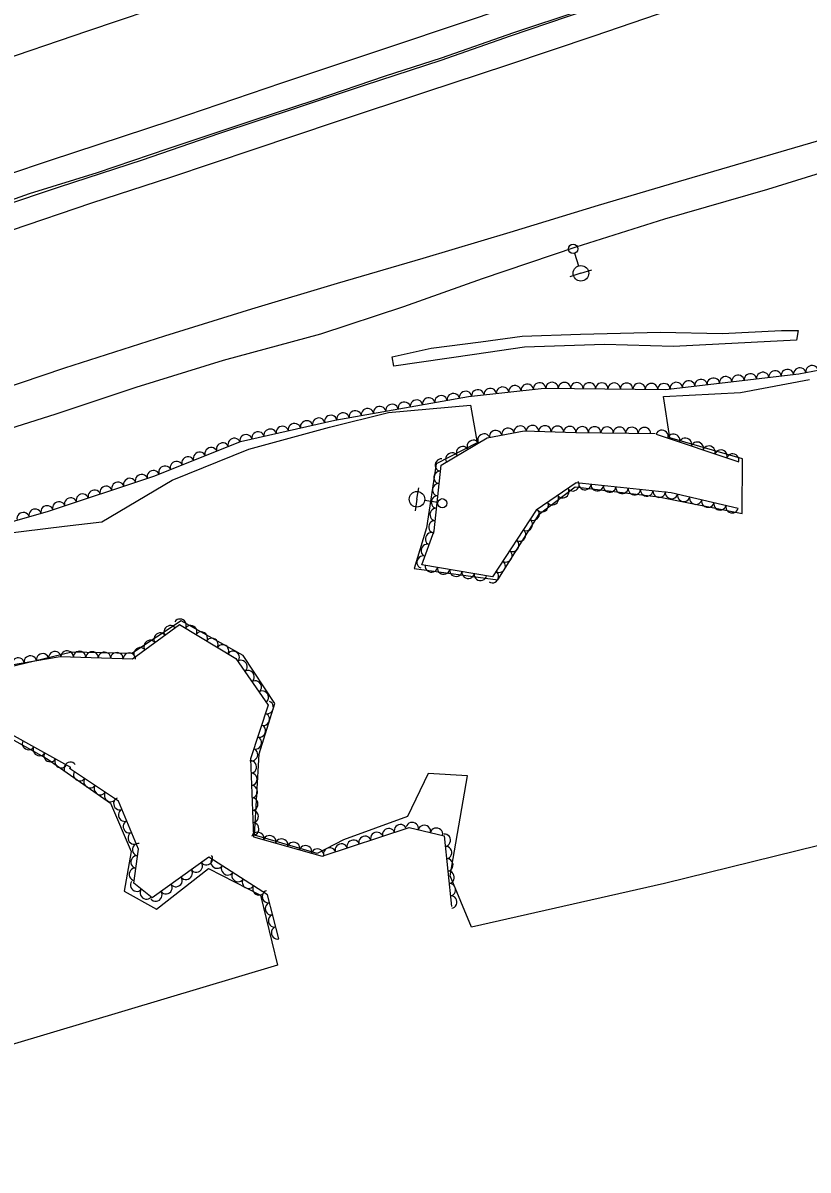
# Model space of a CAD drawing. Extents: x 1722896 to 1754269, y 648279 to 666297.
# Drawn here: x 1724113.3 to 1724365.8, y 664099.5 to 664468.7 of the extents above; entities that cross this region are included whole.
import ezdxf

# ---------------------------------------------------------------- set-up
doc = ezdxf.new("R2010")
doc.units = 0
for name, color, linetype in [('DESIGN - CENTERLINE - Proposed', 7, 'Continuous'), ('DESIGN - SCRATCH - User 1', 7, 'Continuous'), ('SURVEY - CENTERLINE - Preliminary', 7, 'Continuous'), ('SURVEY - CENTERLINE - Preliminary Text', 7, 'Continuous'), ('SURVEY - DTM - Breaklines', 7, 'Continuous'), ('SURVEY - VEGETATION - Features with Text', 7, 'Continuous')]:
    doc.layers.add(name, color=color, linetype=linetype)

msp = doc.modelspace()

# ---------------------------------------------------------------- linework, layer by layer
at = {"layer": 'DESIGN - CENTERLINE - Proposed'}
msp.add_lwpolyline([(1724362.06, 664366.56), (1724322.49, 664364.61), (1724300.38, 664365.19), (1724274.6, 664364.35), (1724258.48, 664362.02), (1724232.53, 664358.29), (1724232.05, 664361.25), (1724244.59, 664364.02), (1724260.59, 664366.07), (1724273.85, 664367.86), (1724292.65, 664368.55), (1724318.36, 664369.16), (1724338.2, 664368.79), (1724357.22, 664369.7), (1724362.6, 664369.76), (1724362.06, 664366.56)], dxfattribs=at)
at = {"layer": 'DESIGN - SCRATCH - User 1'}
for points in [[(1724292.43, 664472.59), (1724271.06, 664465.51), (1724247.75, 664457.43), (1724229.82, 664451.61), (1724207.21, 664443.86), (1724187.19, 664437.35), (1724159.93, 664428.2), (1724137.19, 664420.52), (1724115.24, 664413.71), (1724091.85, 664405.31)], [(1724294.34, 664472.7), (1724270.04, 664464.47), (1724247.66, 664456.66), (1724223.02, 664448.63), (1724201.48, 664441.38), (1724176.2, 664433.01), (1724151.65, 664424.56), (1724124.95, 664415.83), (1724106.11, 664409.56)]]:
    msp.add_lwpolyline(points, dxfattribs=at)
at = {"layer": 'SURVEY - CENTERLINE - Preliminary'}
for points in [[(1724106.65, 664304.3), (1724126.61, 664306.75), (1724138.66, 664308.14), (1724161.31, 664321.56), (1724185.99, 664331.56), (1724211.88, 664338.56), (1724230.83, 664343.28), (1724257.2, 664345.64), (1724259.41, 664333.56), (1724246.21, 664326.79), (1724243.12, 664306.17), (1724239.09, 664293.11), (1724266.01, 664289.45), (1724279.37, 664310.56), (1724290.87, 664319.44), (1724317.69, 664316.21), (1724344.57, 664310.8), (1724344.67, 664328.43), (1724321.38, 664335.2), (1724319.3, 664348.47), (1724344.08, 664349.74), (1724366.22, 664353.99)], [(1724376.27, 664205.72), (1724319.65, 664191.69), (1724257.54, 664177.65), (1724250.73, 664194.22), (1724256.25, 664226.42), (1724243.58, 664227.18), (1724236.98, 664213.34), (1724216.42, 664205.83), (1724207.92, 664201.33), (1724187.81, 664207.27), (1724189.3, 664233.51), (1724194.35, 664249.65), (1724184.15, 664265.12), (1724164.19, 664276.29), (1724148.26, 664265.77), (1724128.96, 664266.19), (1724108.11, 664261.18)], [(1724096.1, 664245.78), (1724121.03, 664231.85), (1724141.46, 664217.6), (1724148.06, 664202.03), (1724145.88, 664189.25), (1724156.23, 664183.44), (1724173, 664196.56), (1724189.68, 664188.01), (1724195.2, 664165.45), (1723974.66, 664099.48)]]:
    msp.add_lwpolyline(points, dxfattribs=at)
at = {"layer": 'SURVEY - CENTERLINE - Preliminary Text'}
for points in [[(1724841.94, 664667.1), (1724830.3, 664662.84), (1724768.83, 664640.99), (1724690.94, 664614.63), (1724623.85, 664591.87), (1724572.52, 664574.95), (1724531.22, 664561.03), (1724505.92, 664552.71), (1724473.47, 664541.97), (1724438.76, 664530.24), (1724403.72, 664518.55), (1724365.78, 664505.74), (1724332.37, 664494.56), (1724304.03, 664485.14), (1724270.22, 664474.04), (1724233.48, 664461.68), (1724196.48, 664449.32), (1724161.2, 664437.37), (1724121.74, 664424.34), (1724081.4, 664410.81)], [(1724750.82, 664544.21), (1724728.25, 664537.72), (1724704.57, 664530.87), (1724676.42, 664522.52), (1724648.16, 664514.01), (1724624.21, 664506.91), (1724597.19, 664498.93), (1724574.21, 664492.08), (1724541.61, 664482.4), (1724526.04, 664478.03), (1724499.44, 664469.97), (1724468.42, 664460.56), (1724440.67, 664452.1), (1724409.68, 664443.12), (1724383.1, 664434.88), (1724351.87, 664425.73), (1724324.04, 664417.57)], [(1724751.54, 664534.75), (1724723.59, 664526.47), (1724692.9, 664517.42), (1724664.24, 664509.43), (1724638.17, 664501.21), (1724613.44, 664493.21), (1724585.01, 664485.01), (1724559.38, 664477.87), (1724531.21, 664469.39), (1724504.44, 664461.88), (1724478.89, 664454), (1724451.32, 664445.18), (1724417.35, 664435.48), (1724385.26, 664425.15), (1724352.77, 664415.06), (1724319.61, 664405.56), (1724291.07, 664396.51), (1724260.99, 664386.39), (1724235.68, 664377.36), (1724208.97, 664368.57), (1724177.69, 664360.11), (1724149.57, 664351.37), (1724123.87, 664342.8), (1724093.6, 664333.26)], [(1724191.69, 664485.58), (1724164, 664476.22), (1724134.07, 664466.12), (1724101.93, 664455.15), (1724072.52, 664445.3), (1724044.94, 664435.93), (1724016.75, 664426.47), (1723990.04, 664417.4), (1723959.61, 664407.08), (1723932.63, 664398.03), (1723908.19, 664389.84), (1723879.9, 664380.35), (1723853.22, 664371.31), (1723826.99, 664362.56), (1723807.8, 664356.16)], [(1724337.21, 664477.83), (1724317.29, 664471.4), (1724296.88, 664464.44), (1724269.18, 664455.12), (1724242.72, 664446.41), (1724214.03, 664436.92), (1724187.57, 664427.96), (1724160.79, 664418.97), (1724135.34, 664410.67), (1724109.49, 664401.87)], [(1724324.04, 664417.57), (1724298.33, 664410.01), (1724269.93, 664401.31), (1724241.93, 664392.92), (1724214.31, 664384.88), (1724186.83, 664376.6), (1724158.83, 664367.91), (1724126.7, 664357.55), (1724098.31, 664348.05)]]:
    msp.add_lwpolyline(points, dxfattribs=at)
at = {"layer": 'SURVEY - DTM - Breaklines'}
for p, q in [((1724290.69, 664394.57), (1724291.98, 664390.53)), ((1724292.74, 664388.14), (1724289.17, 664387)), ((1724292.74, 664388.14), (1724296.31, 664389.28)), ((1724240.02, 664315.41), (1724240.61, 664319.11)), ((1724240.02, 664315.41), (1724239.43, 664311.7)), ((1724246.68, 664314.34), (1724242.49, 664315.01))]:
    msp.add_line(p, q, dxfattribs=at)
for centre, radius in [((1724290.23, 664396), 1.5), ((1724292.74, 664388.14), 2.5), ((1724240.02, 664315.41), 2.5), ((1724248.17, 664314.1), 1.5)]:
    msp.add_circle(centre, radius, dxfattribs=at)
at = {"layer": 'SURVEY - VEGETATION - Features with Text'}
for points in [[(1724101.09, 664305.82), (1724121.23, 664311.51), (1724155.73, 664322.94), (1724183.27, 664333.96), (1724213.65, 664340.88), (1724256.61, 664348.44), (1724280.98, 664351.2), (1724319.98, 664350.77), (1724362.81, 664355.75), (1724383.06, 664359.67)], [(1724343.3, 664312.44), (1724321.8, 664317.49), (1724291.25, 664320.64), (1724278.35, 664311.94), (1724264.34, 664290.44), (1724241.59, 664294.32), (1724245.51, 664305.22), (1724247.77, 664326.41), (1724262.56, 664335.18), (1724274.54, 664337.38), (1724291.15, 664336.94), (1724316.64, 664336.6)], [(1724316.91, 664336.39), (1724343.55, 664327.45)], [(1724195.58, 664173.9), (1724191.97, 664188.12), (1724173.12, 664200.16), (1724154.84, 664187.06), (1724148.96, 664191.78), (1724150.44, 664202.81), (1724143.99, 664218.25), (1724128.31, 664228.78), (1724128.73, 664229.06), (1724097.95, 664246.16), (1724096.85, 664252.15), (1724108.99, 664261.98), (1724125.22, 664264.81), (1724148.56, 664264.01), (1724163.66, 664275.06), (1724181.74, 664264.15), (1724192.2, 664249.1), (1724186.44, 664231.81), (1724187.4, 664206.74), (1724209.52, 664200.56), (1724237.54, 664209.74), (1724248.76, 664207.11), (1724251.14, 664184.31)]]:
    msp.add_lwpolyline(points, dxfattribs=at)
for centre, major_axis in [((1724351.24, 664354.4), (1.99, 0.23)), ((1724355.21, 664354.87), (1.99, 0.23)), ((1724359.18, 664355.33), (1.99, 0.23)), ((1724363.15, 664355.82), (1.96, 0.38)), ((1724367.08, 664356.58), (1.96, 0.38)), ((1724279.46, 664351.02), (1.99, 0.22)), ((1724283.45, 664351.17), (2, -0.02)), ((1724287.45, 664351.13), (2, -0.02)), ((1724291.45, 664351.08), (2, -0.02)), ((1724295.45, 664351.04), (2, -0.02)), ((1724299.45, 664351), (2, -0.02)), ((1724303.45, 664350.95), (2, -0.02)), ((1724307.45, 664350.91), (2, -0.02)), ((1724311.45, 664350.87), (2, -0.02)), ((1724315.45, 664350.82), (2, -0.02)), ((1724323.42, 664351.17), (1.99, 0.23)), ((1724327.4, 664351.63), (1.99, 0.23)), ((1724331.37, 664352.1), (1.99, 0.23)), ((1724335.34, 664352.56), (1.99, 0.23)), ((1724339.32, 664353.02), (1.99, 0.23)), ((1724343.29, 664353.48), (1.99, 0.23)), ((1724347.26, 664353.94), (1.99, 0.23)), ((1724251.68, 664347.57), (1.97, 0.35)), ((1724255.62, 664348.27), (1.97, 0.35)), ((1724259.59, 664348.78), (1.99, 0.22)), ((1724263.56, 664349.23), (1.99, 0.22)), ((1724267.54, 664349.67), (1.99, 0.22)), ((1724271.51, 664350.12), (1.99, 0.22)), ((1724275.48, 664350.57), (1.99, 0.22)), ((1724319.45, 664350.78), (2, -0.02)), ((1724228.04, 664343.41), (1.97, 0.35)), ((1724231.98, 664344.1), (1.97, 0.35)), ((1724235.92, 664344.8), (1.97, 0.35)), ((1724239.86, 664345.49), (1.97, 0.35)), ((1724243.8, 664346.19), (1.97, 0.35)), ((1724247.74, 664346.88), (1.97, 0.35)), ((1724208.4, 664339.68), (1.95, 0.44)), ((1724212.3, 664340.57), (1.95, 0.44)), ((1724216.23, 664341.33), (1.97, 0.35)), ((1724220.17, 664342.02), (1.97, 0.35)), ((1724224.1, 664342.72), (1.97, 0.35)), ((1724192.8, 664336.13), (1.95, 0.44)), ((1724196.7, 664337.02), (1.95, 0.44)), ((1724200.6, 664337.91), (1.95, 0.44)), ((1724204.5, 664338.79), (1.95, 0.44)), ((1724269.26, 664336.41), (1.97, 0.36)), ((1724273.19, 664337.13), (1.97, 0.36)), ((1724277.17, 664337.31), (2, -0.05)), ((1724281.16, 664337.2), (2, -0.05)), ((1724285.16, 664337.1), (2, -0.05)), ((1724289.16, 664336.99), (2, -0.05)), ((1724293.16, 664336.91), (2, -0.03)), ((1724297.16, 664336.86), (2, -0.03)), ((1724301.16, 664336.81), (2, -0.03)), ((1724305.16, 664336.75), (2, -0.03)), ((1724309.16, 664336.7), (2, -0.03)), ((1724313.16, 664336.65), (2, -0.03)), ((1724181.2, 664333.14), (1.86, 0.74)), ((1724185, 664334.36), (1.95, 0.44)), ((1724188.9, 664335.24), (1.95, 0.44)), ((1724258.09, 664332.53), (1.72, 1.02)), ((1724261.53, 664334.57), (1.72, 1.02)), ((1724265.32, 664335.68), (1.97, 0.36)), ((1724318.81, 664335.75), (1.9, -0.64)), ((1724322.6, 664334.48), (1.9, -0.64)), ((1724326.39, 664333.21), (1.9, -0.64)), ((1724170.06, 664328.68), (1.86, 0.74)), ((1724173.77, 664330.16), (1.86, 0.74)), ((1724177.49, 664331.65), (1.86, 0.74)), ((1724251.21, 664328.45), (1.72, 1.02)), ((1724254.65, 664330.49), (1.72, 1.02)), ((1724330.18, 664331.94), (1.9, -0.64)), ((1724333.98, 664330.66), (1.9, -0.64)), ((1724337.77, 664329.39), (1.9, -0.64)), ((1724162.63, 664325.7), (1.86, 0.74)), ((1724166.35, 664327.19), (1.86, 0.74)), ((1724247.77, 664326.41), (0.21, 1.99)), ((1724341.56, 664328.12), (1.9, -0.64)), ((1724151.4, 664321.5), (1.9, 0.63)), ((1724155.2, 664322.76), (1.9, 0.63)), ((1724158.92, 664324.22), (1.86, 0.74)), ((1724247.35, 664322.43), (0.21, 1.99)), ((1724140.01, 664317.73), (1.9, 0.63)), ((1724143.8, 664318.99), (1.9, 0.63)), ((1724147.6, 664320.25), (1.9, 0.63)), ((1724246.92, 664318.45), (0.21, 1.99)), ((1724290.25, 664319.97), (-1.66, -1.12)), ((1724294.03, 664320.35), (-1.99, 0.21)), ((1724298.01, 664319.94), (-1.99, 0.21)), ((1724301.99, 664319.53), (-1.99, 0.21)), ((1724128.62, 664313.96), (1.9, 0.63)), ((1724132.41, 664315.21), (1.9, 0.63)), ((1724136.21, 664316.47), (1.9, 0.63)), ((1724246.5, 664314.48), (0.21, 1.99)), ((1724283.62, 664315.5), (-1.66, -1.12)), ((1724286.94, 664317.73), (-1.66, -1.12)), ((1724305.97, 664319.12), (-1.99, 0.21)), ((1724309.95, 664318.71), (-1.99, 0.21)), ((1724313.93, 664318.3), (-1.99, 0.21)), ((1724317.91, 664317.89), (-1.99, 0.21)), ((1724321.88, 664317.47), (-1.95, 0.46)), ((1724325.78, 664316.55), (-1.95, 0.46)), ((1724329.67, 664315.64), (-1.95, 0.46)), ((1724117.17, 664310.36), (1.92, 0.54)), ((1724121.02, 664311.45), (1.92, 0.54)), ((1724124.82, 664312.7), (1.9, 0.63)), ((1724246.07, 664310.5), (0.21, 1.99)), ((1724277.46, 664310.57), (-1.09, -1.68)), ((1724280.31, 664313.26), (-1.66, -1.12)), ((1724333.57, 664314.72), (-1.95, 0.46)), ((1724337.46, 664313.81), (-1.95, 0.46)), ((1724341.35, 664312.89), (-1.95, 0.46)), ((1724113.32, 664309.27), (1.92, 0.54)), ((1724245.65, 664306.52), (0.21, 1.99)), ((1724275.27, 664307.21), (-1.09, -1.68)), ((1724244.6, 664302.69), (0.68, 1.88)), ((1724273.09, 664303.86), (-1.09, -1.68)), ((1724243.24, 664298.92), (0.68, 1.88)), ((1724270.9, 664300.51), (-1.09, -1.68)), ((1724241.89, 664295.16), (0.68, 1.88)), ((1724268.72, 664297.16), (-1.09, -1.68)), ((1724244.65, 664293.8), (-1.97, 0.34)), ((1724266.54, 664293.81), (-1.09, -1.68)), ((1724248.59, 664293.12), (-1.97, 0.34)), ((1724252.53, 664292.45), (-1.97, 0.34)), ((1724256.48, 664291.78), (-1.97, 0.34)), ((1724260.42, 664291.11), (-1.97, 0.34)), ((1724264.35, 664290.46), (-1.09, -1.68)), ((1724163.84, 664274.95), (1.71, -1.03)), ((1724157.38, 664270.46), (1.61, 1.18)), ((1724160.6, 664272.83), (1.61, 1.18)), ((1724167.27, 664272.88), (1.71, -1.03)), ((1724170.69, 664270.82), (1.71, -1.03)), ((1724150.92, 664265.74), (1.61, 1.18)), ((1724154.15, 664268.1), (1.61, 1.18)), ((1724174.11, 664268.75), (1.71, -1.03)), ((1724177.54, 664266.68), (1.71, -1.03)), ((1724111.71, 664262.46), (1.97, 0.34)), ((1724115.65, 664263.14), (1.97, 0.34)), ((1724119.59, 664263.83), (1.97, 0.34)), ((1724123.53, 664264.52), (1.97, 0.34)), ((1724127.5, 664264.73), (2, -0.07)), ((1724131.5, 664264.59), (2, -0.07)), ((1724135.5, 664264.46), (2, -0.07)), ((1724139.5, 664264.32), (2, -0.07)), ((1724143.49, 664264.18), (2, -0.07)), ((1724147.49, 664264.04), (2, -0.07)), ((1724180.96, 664264.61), (1.71, -1.03)), ((1724183.5, 664261.6), (1.14, -1.64)), ((1724185.79, 664258.32), (1.14, -1.64)), ((1724188.07, 664255.04), (1.14, -1.64)), ((1724190.35, 664251.75), (1.14, -1.64)), ((1724191.95, 664248.37), (-0.63, -1.9)), ((1724190.69, 664244.57), (-0.63, -1.9)), ((1724189.43, 664240.78), (-0.63, -1.9)), ((1724188.16, 664236.98), (-0.63, -1.9)), ((1724115.03, 664236.68), (-1.75, 0.97)), ((1724118.52, 664234.73), (-1.75, 0.97)), ((1724186.9, 664233.19), (-0.63, -1.9)), ((1724122.02, 664232.79), (-1.75, 0.97)), ((1724125.52, 664230.85), (-1.75, 0.97)), ((1724128.46, 664228.88), (1.66, 1.11)), ((1724186.54, 664229.26), (0.08, -2)), ((1724131.48, 664226.65), (-1.66, 1.12)), ((1724186.69, 664225.27), (0.08, -2)), ((1724134.8, 664224.42), (-1.66, 1.12)), ((1724138.12, 664222.19), (-1.66, 1.12)), ((1724141.44, 664219.96), (-1.66, 1.12)), ((1724186.84, 664221.27), (0.08, -2)), ((1724144.35, 664217.39), (-0.77, 1.85)), ((1724187, 664217.27), (0.08, -2)), ((1724145.89, 664213.7), (-0.77, 1.85)), ((1724187.15, 664213.28), (0.08, -2)), ((1724147.43, 664210.01), (-0.77, 1.85)), ((1724187.3, 664209.28), (0.08, -2)), ((1724230.89, 664207.56), (1.9, 0.62)), ((1724234.69, 664208.81), (1.9, 0.62)), ((1724238.51, 664209.51), (1.95, -0.46)), ((1724242.41, 664208.6), (1.95, -0.46)), ((1724246.3, 664207.69), (1.95, -0.46)), ((1724148.97, 664206.32), (-0.77, 1.85)), ((1724188.8, 664206.35), (1.93, -0.54)), ((1724192.66, 664205.27), (1.93, -0.54)), ((1724196.51, 664204.19), (1.93, -0.54)), ((1724200.36, 664203.11), (1.93, -0.54)), ((1724219.49, 664203.82), (1.9, 0.62)), ((1724223.29, 664205.07), (1.9, 0.62)), ((1724227.09, 664206.32), (1.9, 0.62)), ((1724248.91, 664205.64), (0.21, -1.99)), ((1724150.41, 664202.62), (0.27, 1.98)), ((1724204.21, 664202.04), (1.93, -0.54)), ((1724208.06, 664200.96), (1.93, -0.54)), ((1724211.89, 664201.33), (1.9, 0.62)), ((1724215.69, 664202.58), (1.9, 0.62)), ((1724249.33, 664201.67), (0.21, -1.99)), ((1724149.88, 664198.65), (0.27, 1.98)), ((1724169.08, 664197.26), (-1.63, -1.16)), ((1724172.34, 664199.59), (-1.63, -1.16)), ((1724175.68, 664198.52), (-1.69, 1.08)), ((1724249.74, 664197.69), (0.21, -1.99)), ((1724149.35, 664194.69), (0.27, 1.98)), ((1724165.83, 664194.93), (-1.63, -1.16)), ((1724179.05, 664196.37), (-1.69, 1.08)), ((1724182.42, 664194.22), (-1.69, 1.08)), ((1724250.16, 664193.71), (0.21, -1.99)), ((1724149.79, 664191.11), (-1.56, 1.25)), ((1724159.33, 664190.27), (-1.63, -1.16)), ((1724162.58, 664192.6), (-1.63, -1.16)), ((1724185.79, 664192.06), (-1.69, 1.08)), ((1724189.16, 664189.91), (-1.69, 1.08)), ((1724250.58, 664189.73), (0.21, -1.99)), ((1724152.91, 664188.61), (-1.56, 1.25)), ((1724156.08, 664187.94), (-1.63, -1.16)), ((1724192.13, 664187.47), (-0.49, 1.94)), ((1724250.99, 664185.75), (0.21, -1.99)), ((1724193.12, 664183.59), (-0.49, 1.94)), ((1724194.1, 664179.71), (-0.49, 1.94)), ((1724195.08, 664175.84), (-0.49, 1.94))]:
    msp.add_ellipse(centre, major_axis=major_axis, ratio=0.940188, start_param=0, end_param=3.141593, dxfattribs=at)

doc.saveas('drawing.dxf')
